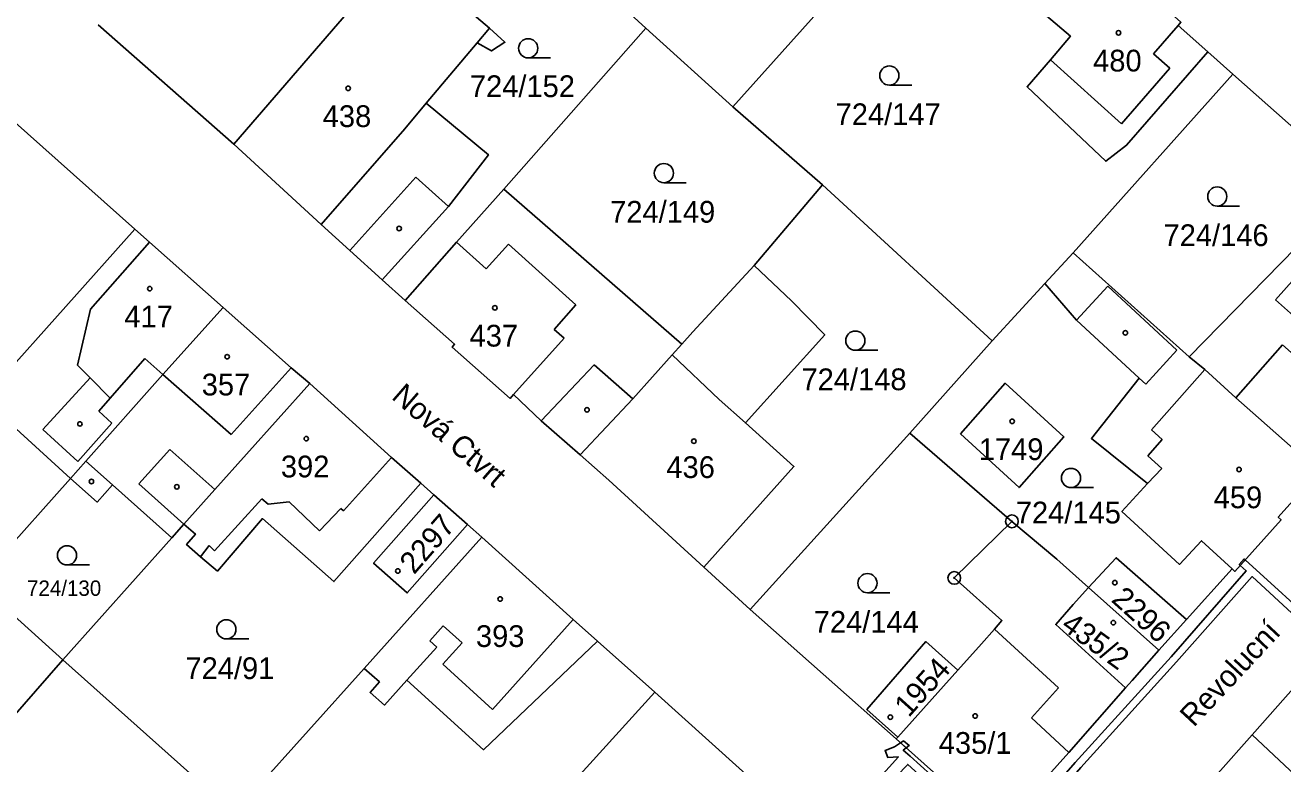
# Model space of a CAD drawing. Extents: x -680203 to -673936, y -1102717 to -1093650.
# Drawn here: x -678685.9 to -678587.6, y -1097885.2 to -1097827.5 of the extents above; entities that cross this region are included whole.
import ezdxf

# ---------------------------------------------------------------- set-up
doc = ezdxf.new("R2010")
doc.units = 0
for name, color, linetype in [('SOxx02xx_Koleje_param další_Popis10', 7, 'Continuous'), ('SOxx02xx_Staničení_Popis10', 7, 'Continuous'), ('SOxxxxxx_Koleje_hlavní_body_Popis10', 7, 'Continuous'), ('SOxxxxxx_Koleje_LN_parametry_Popis10', 7, 'Continuous'), ('SOxxxxxx_Koleje_param další_Popis10', 7, 'Continuous'), ('SOxxxxxx_Osa_bod_P', 7, 'Continuous'), ('SOxxxxxx_Staničení_Popis10', 7, 'Continuous'), ('x_prac', 7, 'Continuous')]:
    doc.layers.add(name, color=color, linetype=linetype)

msp = doc.modelspace()

# ---------------------------------------------------------------- linework, layer by layer
at = {"layer": 'SOxx02xx_Koleje_param další_Popis10'}
for centre, radius in [((-678608.75, -1097866.23), 0.5), ((-678608.75, -1097866.23), 0.0303), ((-678613.26, -1097870.65), 0.5), ((-678613.26, -1097870.65), 0.0303)]:
    msp.add_circle(centre, radius, dxfattribs=at)
at = {"layer": 'SOxxxxxx_Koleje_hlavní_body_Popis10'}
for p, q in [((-678646.573, -1097830.02), (-678644.823, -1097830.02)), ((-678618.333, -1097832.15), (-678616.583, -1097832.15)), ((-678635.963, -1097839.77), (-678634.213, -1097839.77)), ((-678592.693, -1097841.6), (-678590.943, -1097841.6)), ((-678620.993, -1097852.86), (-678619.243, -1097852.86)), ((-678604.133, -1097863.59), (-678602.383, -1097863.59)), ((-678682.633, -1097869.64), (-678680.883, -1097869.64)), ((-678620.043, -1097871.81), (-678618.293, -1097871.81)), ((-678670.173, -1097875.42), (-678668.423, -1097875.42))]:
    msp.add_line(p, q, dxfattribs=at)
for centre in [(-678646.573, -1097829.27), (-678618.333, -1097831.4), (-678635.963, -1097839.02), (-678592.693, -1097840.85), (-678620.993, -1097852.11), (-678604.133, -1097862.84), (-678682.633, -1097868.89), (-678620.043, -1097871.06), (-678670.173, -1097874.67)]:
    msp.add_circle(centre, 0.75, dxfattribs=at)
at = {"layer": 'SOxxxxxx_Koleje_LN_parametry_Popis10'}
for points in [[(-678584.45, -1097874.76), (-678590.51, -1097869.24), (-678590.9, -1097869.68), (-678590.42, -1097870.1), (-678596.31, -1097876.81), (-678603.8, -1097885.07), (-678607.18, -1097888.94)], [(-678615.43, -1097911.6), (-678615.03, -1097911.16), (-678621.5, -1097905.78), (-678614.55, -1097898.06), (-678622.24, -1097890.71), (-678616.89, -1097885.22), (-678614.68, -1097887.22), (-678609.22, -1097891.82), (-678606.74, -1097889.36), (-678603.36, -1097885.47), (-678595.87, -1097877.21), (-678589.97, -1097870.54), (-678584.8, -1097875.31)], [(-678614.28, -1097886.76), (-678616.7, -1097884.58), (-678617.25, -1097884.12), (-678617.01, -1097883.93), (-678617.46, -1097883.53), (-678617.94, -1097883.86), (-678618.67, -1097884.13), (-678618.45, -1097884.69), (-678617.63, -1097884.64), (-678622.74, -1097890.31)]]:
    msp.add_lwpolyline(points, dxfattribs=at)
for points in [[(-678590.9, -1097869.68), (-678590.51, -1097869.24), (-678590.6, -1097869.17), (-678590.98, -1097869.6)], [(-678617.23, -1097883.38), (-678617.46, -1097883.53), (-678617.01, -1097883.93), (-678616.78, -1097883.75)]]:
    msp.add_lwpolyline(points, close=True, dxfattribs=at)
at = {"layer": 'SOxxxxxx_Koleje_param další_Popis10'}
for centre in [(-678600.417, -1097828.059), (-678660.647, -1097832.399), (-678656.667, -1097843.349), (-678676.167, -1097848.049), (-678649.177, -1097849.549), (-678599.877, -1097851.499), (-678670.117, -1097853.369), (-678641.977, -1097857.519), (-678681.627, -1097858.619), (-678608.727, -1097858.419), (-678663.927, -1097859.769), (-678633.617, -1097859.969), (-678590.987, -1097862.179), (-678680.727, -1097863.119), (-678674.047, -1097863.529), (-678656.767, -1097870.109), (-678600.707, -1097871.019), (-678648.767, -1097872.299), (-678600.817, -1097874.149), (-678618.257, -1097881.529), (-678611.627, -1097881.439)]:
    msp.add_circle(centre, 0.175, dxfattribs=at)
at = {"layer": 'SOxxxxxx_Staničení_Popis10'}
for p, q in [((-678650.56, -1097828.85), (-678649.59, -1097827.69)), ((-678595.75, -1097827.48), (-678597.69, -1097829.7)), ((-678600.19, -1097835.18), (-678605.74, -1097830.16)), ((-678597.69, -1097829.7), (-678596.39, -1097830.83)), ((-678596.39, -1097830.83), (-678600.19, -1097835.18)), ((-678656.23, -1097835.56), (-678654.55, -1097833.57)), ((-678656.23, -1097835.56), (-678662.76, -1097843.04)), ((-678660.51, -1097845.07), (-678655.35, -1097839.35)), ((-678655.35, -1097839.35), (-678652.81, -1097841.63)), ((-678588.15, -1097848.93), (-678580.85, -1097840.73)), ((-678680.81, -1097849.65), (-678676.19, -1097844.41)), ((-678652.18, -1097844.43), (-678649.87, -1097846.51)), ((-678649.87, -1097846.51), (-678648.12, -1097844.57)), ((-678648.12, -1097844.57), (-678642.85, -1097849.32)), ((-678603.71, -1097850.5), (-678601.26, -1097847.86)), ((-678601.26, -1097847.86), (-678595.86, -1097852.85)), ((-678583.86, -1097852.75), (-678588.15, -1097848.93)), ((-678681.81, -1097854.04), (-678680.81, -1097849.65)), ((-678642.85, -1097849.32), (-678644.54, -1097851.25)), ((-678644.54, -1097851.25), (-678643.77, -1097851.92)), ((-678643.77, -1097851.92), (-678647.72, -1097856.33)), ((-678595.86, -1097852.85), (-678598.29, -1097855.52)), ((-678591.25, -1097856.57), (-678587.58, -1097852.45)), ((-678587.58, -1097852.45), (-678581.08, -1097858.24)), ((-678676.56, -1097853.52), (-678679.26, -1097856.6)), ((-678675.14, -1097854.76), (-678676.56, -1097853.52)), ((-678631.64, -1097856.7), (-678635.31, -1097853.23)), ((-678680.83, -1097855.03), (-678681.81, -1097854.04)), ((-678669.79, -1097859.45), (-678675.14, -1097854.76)), ((-678665.12, -1097854.24), (-678669.79, -1097859.45)), ((-678645.56, -1097858.38), (-678641.41, -1097854)), ((-678641.41, -1097854), (-678638.39, -1097856.65)), ((-678597.84, -1097859.09), (-678593.66, -1097854.37)), ((-678684.53, -1097859.06), (-678680.83, -1097855.03)), ((-678679.26, -1097856.6), (-678680.83, -1097855.03)), ((-678598.29, -1097855.52), (-678598.81, -1097855.04)), ((-678679.26, -1097856.6), (-678680.15, -1097857.62)), ((-678631.64, -1097856.7), (-678629.59, -1097858.54)), ((-678680.15, -1097857.62), (-678679.13, -1097858.56)), ((-678679.13, -1097858.56), (-678681.8, -1097861.56)), ((-678681.8, -1097861.56), (-678684.53, -1097859.06)), ((-678597, -1097859.84), (-678597.84, -1097859.09)), ((-678677.01, -1097863.31), (-678674.59, -1097860.61)), ((-678674.59, -1097860.61), (-678671.07, -1097863.75)), ((-678598.13, -1097861.11), (-678597, -1097859.84)), ((-678681.16, -1097861.52), (-678679.07, -1097863.39)), ((-678657.25, -1097861.23), (-678661.01, -1097865.42)), ((-678597.02, -1097862.1), (-678598.13, -1097861.11)), ((-678598.16, -1097863.28), (-678597.02, -1097862.1)), ((-678673.49, -1097866.45), (-678677.01, -1097863.31)), ((-678667.4, -1097864.46), (-678671.09, -1097868.53)), ((-678666.91, -1097864.89), (-678667.4, -1097864.46)), ((-678665.27, -1097864.7), (-678666.91, -1097864.89)), ((-678662.88, -1097866.98), (-678665.27, -1097864.7)), ((-678661.22, -1097865.23), (-678662.88, -1097866.98)), ((-678661.01, -1097865.42), (-678661.22, -1097865.23)), ((-678671.53, -1097868.13), (-678672.19, -1097868.99)), ((-678671.09, -1097868.53), (-678671.53, -1097868.13)), ((-678653.22, -1097874.39), (-678654.27, -1097875.56)), ((-678651.74, -1097875.73), (-678653.22, -1097874.39)), ((-678643.07, -1097873.9), (-678649.36, -1097880.92)), ((-678610.12, -1097874.66), (-678605.12, -1097879.25)), ((-678653.72, -1097876.06), (-678656.07, -1097878.65)), ((-678654.27, -1097875.56), (-678653.72, -1097876.06)), ((-678653.24, -1097877.39), (-678651.74, -1097875.73)), ((-678649.36, -1097880.92), (-678653.24, -1097877.39)), ((-678605.12, -1097879.25), (-678607.22, -1097881.58)), ((-678607.22, -1097881.58), (-678604.3, -1097884.28))]:
    msp.add_line(p, q, dxfattribs=at)
at = {"layer": 'x_prac'}
for p, q in [((-678611.97, -1097813.06), (-678630.57, -1097833.84)), ((-678643.99, -1097821.61), (-678637.38, -1097827.71)), ((-678657.25, -1097822.46), (-678669.58, -1097836.75)), ((-678680.2, -1097827.45), (-678669.58, -1097836.75)), ((-678637.38, -1097827.71), (-678648.49, -1097840.27)), ((-678630.57, -1097833.84), (-678637.38, -1097827.71)), ((-678591.48, -1097831.28), (-678593.42, -1097829.55)), ((-678591.48, -1097831.28), (-678603.96, -1097845.26)), ((-678581.73, -1097839.93), (-678591.48, -1097831.28)), ((-678677.32, -1097843.41), (-678688.42, -1097833.55)), ((-678630.57, -1097833.84), (-678623.55, -1097839.94)), ((-678623.55, -1097839.94), (-678628.91, -1097846.23)), ((-678623.55, -1097839.94), (-678610.3, -1097852.12)), ((-678581.73, -1097839.93), (-678594.88, -1097853.37)), ((-678634.56, -1097852.39), (-678648.49, -1097840.27)), ((-678677.32, -1097843.41), (-678689.2, -1097856.66)), ((-678603.96, -1097845.26), (-678606.17, -1097847.64)), ((-678594.88, -1097853.37), (-678603.96, -1097845.26)), ((-678657.98, -1097847.36), (-678656.19, -1097848.97)), ((-678606.17, -1097847.64), (-678610.3, -1097852.12)), ((-678610.3, -1097852.12), (-678616.72, -1097859.33)), ((-678689.2, -1097856.66), (-678682.36, -1097862.87)), ((-678616.72, -1097859.33), (-678629.22, -1097873.12)), ((-678608.75, -1097866.23), (-678616.72, -1097859.33)), ((-678689.63, -1097871.03), (-678682.36, -1097862.87)), ((-678653.95, -1097864.16), (-678654.96, -1097863.26)), ((-678653.95, -1097864.16), (-678651.33, -1097866.48)), ((-678674.44, -1097867.52), (-678673.49, -1097866.45)), ((-678650.21, -1097867.47), (-678651.33, -1097866.48)), ((-678674.44, -1097867.52), (-678682.96, -1097877.05)), ((-678650.21, -1097867.47), (-678659.4, -1097877.72)), ((-678632.85, -1097869.82), (-678629.22, -1097873.12)), ((-678595.1, -1097873.9), (-678591.54, -1097869.94)), ((-678682.96, -1097877.05), (-678689.63, -1097871.03)), ((-678597.26, -1097876.3), (-678602.77, -1097871.4)), ((-678629.22, -1097873.12), (-678617.79, -1097883.23)), ((-678595.1, -1097873.9), (-678597.26, -1097876.3)), ((-678636.67, -1097879.57), (-678641.15, -1097875.6)), ((-678682.96, -1097877.05), (-678692.39, -1097887.81)), ((-678682.96, -1097877.05), (-678669.53, -1097889)), ((-678659.4, -1097877.72), (-678669.53, -1097889)), ((-678612.98, -1097877.86), (-678617.66, -1097883.08)), ((-678636.67, -1097879.57), (-678649.44, -1097893.61)), ((-678624.57, -1097890.45), (-678636.67, -1097879.57)), ((-678617.79, -1097883.23), (-678617.66, -1097883.08)), ((-678584.9, -1097887.68), (-678589.97, -1097882.92))]:
    msp.add_line(p, q, dxfattribs=at)
for points in [[(-678657.98, -1097847.36), (-678652.81, -1097841.63), (-678649.68, -1097837.59), (-678654.55, -1097833.57), (-678650.56, -1097828.85), (-678649.44, -1097829.48), (-678648.4, -1097828.8), (-678649.59, -1097827.69), (-678651.96, -1097825.69), (-678649.83, -1097823.31), (-678647.88, -1097824.95), (-678645.79, -1097822.33), (-678647.42, -1097820.67), (-678647.79, -1097820.35), (-678647.47, -1097820), (-678647.85, -1097819.7), (-678648.14, -1097820.05), (-678651.91, -1097816.69)], [(-678603.68, -1097820.44), (-678607.93, -1097825.12), (-678604.18, -1097828.33), (-678605.74, -1097830.16), (-678607.56, -1097832.28), (-678601.41, -1097838.1), (-678599.79, -1097836.85), (-678593.42, -1097829.55)], [(-678593.42, -1097829.55), (-678595.75, -1097827.48), (-678595.53, -1097827.23), (-678599.8, -1097823.44), (-678600.02, -1097823.7), (-678603.68, -1097820.44)], [(-678669.58, -1097836.75), (-678662.76, -1097843.04), (-678660.51, -1097845.07), (-678657.98, -1097847.36)], [(-678648.49, -1097840.27), (-678652.18, -1097844.43), (-678656.19, -1097848.97)], [(-678670.42, -1097849.51), (-678676.19, -1097844.41), (-678677.32, -1097843.41)], [(-678628.91, -1097846.23), (-678633.7, -1097851.42), (-678634.56, -1097852.39)], [(-678632.85, -1097869.82), (-678625.8, -1097861.95), (-678629.59, -1097858.54), (-678623.38, -1097851.65), (-678625.99, -1097848.99), (-678628.91, -1097846.23)], [(-678606.17, -1097847.64), (-678603.71, -1097850.5), (-678598.81, -1097855.04), (-678602.53, -1097859.75), (-678598.16, -1097863.28), (-678600.15, -1097865.45), (-678595.64, -1097869.6), (-678593.93, -1097867.74), (-678591.54, -1097869.94)], [(-678670.42, -1097849.51), (-678675.14, -1097854.76), (-678681.16, -1097861.52), (-678682.36, -1097862.87)], [(-678663.66, -1097855.46), (-678665.12, -1097854.24), (-678670.42, -1097849.51)], [(-678656.19, -1097848.97), (-678652.33, -1097852.39), (-678652.53, -1097852.61), (-678647.99, -1097856.62), (-678647.72, -1097856.33), (-678645.56, -1097858.38), (-678642.52, -1097861.03)], [(-678634.56, -1097852.39), (-678635.31, -1097853.23), (-678638.39, -1097856.65), (-678642.52, -1097861.03)], [(-678584.72, -1097862.33), (-678589.48, -1097858.13), (-678591.25, -1097856.57), (-678593.66, -1097854.37), (-678594.88, -1097853.37)], [(-678673.49, -1097866.45), (-678671.07, -1097863.75), (-678663.66, -1097855.46)], [(-678654.96, -1097863.26), (-678657.25, -1097861.23), (-678663.66, -1097855.46)], [(-678612.76, -1097859.4), (-678608.19, -1097863.59), (-678604.68, -1097859.64), (-678609.28, -1097855.44), (-678612.76, -1097859.4)], [(-678642.52, -1097861.03), (-678640.27, -1097863.01), (-678632.85, -1097869.82)], [(-678591.54, -1097869.94), (-678591.31, -1097870.14), (-678587.7, -1097866.1), (-678587.93, -1097865.9), (-678584.72, -1097862.33)], [(-678682.36, -1097862.87), (-678680.27, -1097864.73), (-678679.07, -1097863.39), (-678674.44, -1097867.52)], [(-678673.49, -1097866.45), (-678672.59, -1097867.22), (-678673.29, -1097868.04), (-678672.19, -1097868.99), (-678670.88, -1097870.11), (-678667.36, -1097866.02), (-678661.76, -1097870.94), (-678654.96, -1097863.26)], [(-678651.33, -1097866.48), (-678656.03, -1097871.82), (-678658.66, -1097869.5), (-678653.95, -1097864.16)], [(-678612.98, -1097877.86), (-678611.12, -1097875.79), (-678610.12, -1097874.66), (-678609.53, -1097873.98), (-678613.26, -1097870.65), (-678608.75, -1097866.23)], [(-678608.75, -1097866.23), (-678605.25, -1097869.19), (-678602.77, -1097871.4)], [(-678641.15, -1097875.6), (-678643.07, -1097873.9), (-678650.21, -1097867.47)], [(-678602.77, -1097871.4), (-678600.61, -1097869.07), (-678595.1, -1097873.9)], [(-678577.8, -1097868.85), (-678584.68, -1097876.95), (-678587.36, -1097879.96), (-678589.97, -1097882.92)], [(-678599.86, -1097879.25), (-678605.32, -1097874.29), (-678603.95, -1097872.73), (-678602.77, -1097871.4)], [(-678659.4, -1097877.72), (-678658.21, -1097878.78), (-678658.94, -1097879.59), (-678657.82, -1097880.59), (-678656.07, -1097878.65), (-678650.07, -1097884.08), (-678641.15, -1097875.6)], [(-678617.66, -1097883.08), (-678620.09, -1097880.92), (-678615.47, -1097875.63), (-678612.98, -1097877.86)], [(-678597.26, -1097876.3), (-678599.34, -1097878.66), (-678599.86, -1097879.25)], [(-678599.86, -1097879.25), (-678604.3, -1097884.28), (-678609.77, -1097890.39), (-678617.79, -1097883.23)], [(-678589.97, -1097882.92), (-678592.66, -1097885.93), (-678597.35, -1097891.19), (-678602.38, -1097896.9), (-678595.15, -1097903.22)]]:
    msp.add_lwpolyline(points, dxfattribs=at)

# ---------------------------------------------------------------- texts
at = {"layer": 'SOxx02xx_Staničení_Popis10'}
for s, rotation, p in [('Nová Ctvrt', 319, (-678657.338, -1097856.6)), ('Revolucní', 47, (-678594.529, -1097882.369))]:
    msp.add_text(s, height=1.7, rotation=rotation, dxfattribs=at).set_placement(p)
at = {"layer": 'SOxxxxxx_Osa_bod_P'}
for s, height, p in [('480', 1.7, (-678602.4, -1097831.085)), ('724/152', 1.7, (-678651.136, -1097833.085)), ('438', 1.7, (-678662.64, -1097835.425)), ('724/147', 1.7, (-678622.536, -1097835.275)), ('724/149', 1.7, (-678640.166, -1097842.895)), ('724/146', 1.7, (-678596.896, -1097844.725)), ('417', 1.7, (-678678.15, -1097851.075)), ('437', 1.7, (-678651.16, -1097852.575)), ('357', 1.7, (-678672.1, -1097856.395)), ('724/148', 1.7, (-678625.206, -1097855.985)), ('1749', 1.7, (-678611.341, -1097861.445)), ('392', 1.7, (-678665.91, -1097862.795)), ('436', 1.7, (-678635.77, -1097862.845)), ('459', 1.7, (-678592.97, -1097865.205)), ('724/145', 1.7, (-678608.446, -1097866.395)), ('724/130', 1.2, (-678685.761, -1097872.05)), ('724/144', 1.7, (-678624.246, -1097874.935)), ('393', 1.7, (-678650.66, -1097876.045)), ('724/91', 1.7, (-678673.376, -1097878.555)), ('435/1', 1.7, (-678614.47, -1097884.395))]:
    msp.add_text(s, height=height, dxfattribs=at).set_placement(p)
for s, rotation, p in [('2297', 49, (-678655.493, -1097870.441)), ('2296', 318, (-678601.054, -1097872.445)), ('435/2', 324, (-678604.999, -1097874.583)), ('1954', 48, (-678616.824, -1097881.614))]:
    msp.add_text(s, height=1.7, rotation=rotation, dxfattribs=at).set_placement(p)

doc.saveas('drawing.dxf')
